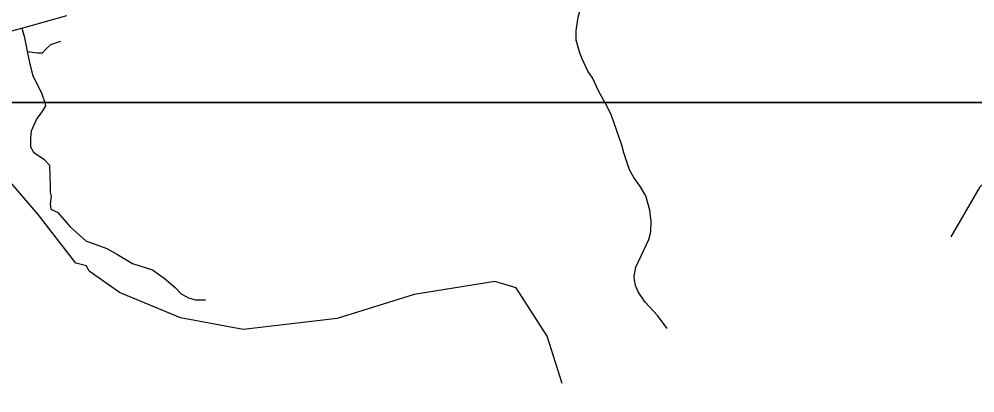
# Model space of a CAD drawing. Extents: x 1248089 to 1457196, y 820910 to 988753.
# Drawn here: x 1335904 to 1341854, y 867027 to 869356 of the extents above; entities that cross this region are included whole.
import ezdxf

# ---------------------------------------------------------------- set-up
doc = ezdxf.new("R2010")
doc.units = 0
for name, color, linetype in [('Exist Hydrographic Misc Water Feature', 7, 'Continuous'), ('Exist Road Non-System Type 51', 7, 'Continuous'), ('Exist Road Primary NC Attributed', 7, 'Continuous'), ('Map Preparation Inset Cut Line', 7, 'Continuous')]:
    doc.layers.add(name, color=color, linetype=linetype)

msp = doc.modelspace()

# ---------------------------------------------------------------- linework, layer by layer
at = {"layer": 'Exist Hydrographic Misc Water Feature'}
for points in [[(1341706, 867999), (1341888, 868310.6), (1342068, 868490.8), (1342227.1, 868563), (1342427, 868549.2), (1342742, 868450.9), (1342893.1, 868474.2), (1343247, 868657.5), (1343377, 868871.6), (1343470, 869303), (1343493, 869594.7), (1343605, 869759.9), (1343775, 869914), (1343906, 870177.4), (1344021.1, 870500), (1344051, 870699.6), (1343995, 871193.2), (1344006, 871307.9), (1344112.4, 871436.4), (1344085, 871516.4), (1343958, 871788.2)], [(1339376.2, 869312.4), (1339385.5, 869369.2), (1339413.9, 869472.5), (1339418.7, 869504.4), (1339427.2, 869528.2), (1339436.3, 869576), (1339453.8, 869641.5), (1339479.1, 869698.9), (1339502, 869738.4), (1339538.9, 869779.5), (1339571.4, 869802.6), (1339591.9, 869824.2), (1339619.2, 869879.5), (1339640.8, 869951), (1339650.3, 870014.8), (1339651.6, 870070.7), (1339626.1, 870183.3), (1339619.2, 870231.5), (1339620.1, 870271.5), (1339637.9, 870351.1), (1339640.6, 870382.9), (1339512.1, 870900.1)], [(1339937.8, 867428.2), (1339879.6, 867509.6), (1339801.4, 867591.5), (1339758.8, 867656.5), (1339741.8, 867696.9), (1339734.5, 867729.1), (1339733.1, 867755.1), (1339744.4, 867810.8), (1339824.3, 867982.9), (1339837.4, 868030.6), (1339838.8, 868094.6), (1339830.5, 868166.7), (1339806.4, 868255.3), (1339773.7, 868312), (1339731.1, 868369), (1339704.1, 868417.7), (1339668.5, 868522.5), (1339655.6, 868570.8), (1339591.7, 868756.4), (1339553.6, 868837.3), (1339545.8, 868845.4), (1339511.2, 868910.3), (1339473, 868991.1), (1339445.9, 869031.7), (1339407.8, 869112.6), (1339392.7, 869153), (1339372.3, 869225.5), (1339371.6, 869283.4), (1339376.2, 869312.4)], [(1336339.9, 867785.1), (1336323.9, 867818.2), (1336257.9, 867836), (1336022.9, 868139.5), (1335770.9, 868430.1), (1335706.9, 868566), (1335688.9, 868898), (1335742.9, 869074.1)], [(1339285, 867085.8), (1339191, 867379.8), (1338998, 867682.5), (1338864.9, 867721.3), (1338363, 867639.4), (1337885, 867491.5), (1337298.9, 867421.2), (1336908.9, 867494.7), (1336529, 867653.3), (1336339.9, 867785.1)]]:
    msp.add_lwpolyline(points, dxfattribs=at)
at = {"layer": 'Exist Road Non-System Type 51'}
for points in [[(1335921.5, 869299.9), (1335938.6, 869240.8), (1335954, 869154.6)], [(1335954, 869154.6), (1336018.6, 869145.4), (1336049.4, 869145.4), (1336067.9, 869166.9), (1336101.7, 869197.7), (1336138.6, 869210.1), (1336163.3, 869219.3)], [(1335954, 869154.6), (1335969.4, 869086.9), (1335987.8, 869009.9), (1336046.3, 868889.8), (1336064.8, 868837.4), (1336067.9, 868815.9), (1336049.4, 868785.1), (1336012.5, 868732.7), (1335978.6, 868658.8), (1335975.5, 868618.7), (1335975.5, 868560.2), (1335994, 868526.4), (1336058.6, 868483.2), (1336092.5, 868446.3), (1336098.6, 868310.8), (1336098.6, 868276.9), (1336104.8, 868252.3), (1336098.6, 868206.1), (1336101.7, 868172.2), (1336144.8, 868150.6), (1336221.7, 868061.3), (1336320.2, 867975.1), (1336449.5, 867925.8), (1336517.2, 867888.9), (1336609.5, 867833.4), (1336735.7, 867793.4), (1336806.5, 867741), (1336876.7, 867683.4), (1336913.6, 867643.4), (1336959.8, 867618.8), (1337002.9, 867606.5), (1337064.4, 867606.5)]]:
    msp.add_lwpolyline(points, dxfattribs=at)
at = {"layer": 'Exist Road Primary NC Attributed'}
msp.add_lwpolyline([(1335680.3, 869238.5), (1335921.5, 869299.9), (1336200.6, 869378.9)], dxfattribs=at)
at = {"layer": 'Map Preparation Inset Cut Line'}
for points in [[(1313026.2, 913085.2), (1388709.5, 913085.2), (1388709.5, 884379.9), (1373500.6, 884376.6), (1373500.6, 868836.7), (1313026.2, 868836.7)], [(1313026.2, 824588.2), (1313026.2, 868836.7), (1388709.5, 868836.7), (1388709.5, 835631.5), (1373500.6, 835631.5), (1373500.6, 824588.2)]]:
    msp.add_lwpolyline(points, close=True, dxfattribs=at)

doc.saveas('drawing.dxf')
